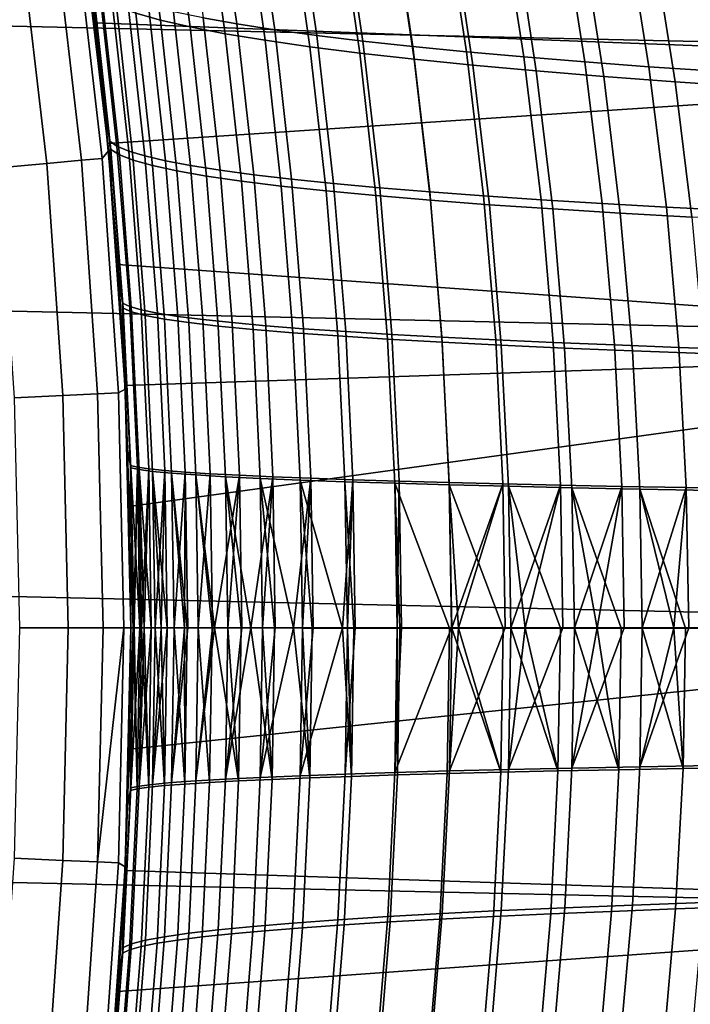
# Model space of a CAD drawing. Header units: metres. Extents: x -28 to 70, y -218 to 28.
# Tile 337 of 463: x 21.52 to 24.42, y -1.62 to 2.63. Entities that reach past the tile are written whole.
import ezdxf

# ---------------------------------------------------------------- set-up
doc = ezdxf.new("R2010")
doc.units = ezdxf.units.M
doc.layers.add('solid_10_261_432_XXX', color=7, linetype='CONTINUOUS')

msp = doc.modelspace()

# ---------------------------------------------------------------- linework, layer by layer
at = {"layer": 'solid_10_261_432_XXX'}
for points in [[(-27.058064, 4.910316, -5), (27.251122, 3.691395, -5), (27.389296, 2.465067, -5), (-27.251122, 3.691395, -5)], [(-27.251122, 3.691395, -5), (27.389296, 2.465067, -5), (27.472309, 1.233766, -5), (-27.389296, 2.465067, -5)], [(26.89131, 2.4202), (26.755625, 3.624435), (21.776073, 3.130914), (21.844414, 2.611815)], [(22.021969, 2.654615, 87.29287), (21.930399, 3.308856, 87.355713), (22.037668, 3.271227, 87.793053), (22.128309, 2.624394, 87.730751)], [(22.217873, 3.289873, 139.593063), (22.31222, 2.633802, 139.65741), (22.45789, 2.607837, 139.271774), (22.363811, 3.257751, 139.207672)], [(22.128309, 2.624394, 87.730751), (22.037668, 3.271227, 87.793053), (22.166998, 3.234153, 88.224518), (22.256947, 2.594639, 88.162659)], [(22.256947, 2.594639, 88.162659), (22.166998, 3.234153, 88.224518), (22.318197, 3.197739, 88.648911), (22.407673, 2.565433, 88.587395)], [(22.363811, 3.257751, 139.207672), (22.45789, 2.607837, 139.271774), (22.621775, 2.582437, 138.893387), (22.527788, 3.226312, 138.829453)], [(22.407673, 2.565433, 88.587395), (22.318197, 3.197739, 88.648911), (22.491068, 3.16209, 89.065041), (22.580271, 2.536857, 89.003784)], [(22.527788, 3.226312, 138.829453), (22.621775, 2.582437, 138.893387), (22.803461, 2.557636, 138.523117), (22.709396, 3.195604, 138.459244)], [(22.709396, 3.195604, 138.459244), (22.803461, 2.557636, 138.523117), (23.002438, 2.533459, 138.161758), (22.908142, 3.16566, 138.097885)], [(22.580271, 2.536857, 89.003784), (22.491068, 3.16209, 89.065041), (22.685192, 3.12728, 89.471764), (22.774311, 2.50897, 89.41069)], [(22.908142, 3.16566, 138.097885), (23.002438, 2.533459, 138.161758), (23.218197, 2.509931, 137.81015), (23.123524, 3.136514, 137.74617)], [(21.879013, 2.304076, 85.479271), (21.844414, 2.611815), (21.776073, 3.130914), (21.835587, 2.684623, 85.508263)], [(22.774311, 2.50897, 89.41069), (22.685192, 3.12728, 89.471764), (22.899939, 3.093355, 89.868027), (22.989145, 2.481809, 89.807045)], [(23.123524, 3.136514, 137.74617), (23.218197, 2.509931, 137.81015), (23.450228, 2.487078, 137.469086), (23.355045, 3.108201, 137.404968)], [(23.355045, 3.108201, 137.404968), (23.450228, 2.487078, 137.469086), (23.698023, 2.464924, 137.139389), (23.602207, 3.080753, 137.075058)], [(21.782696, 3.084507, 143.052673), (21.759729, 3.035353, 144.561661), (21.876694, 2.027174, 144.561661), (21.903332, 2.060113, 143.052673)], [(21.83567, 2.683931, 142.49115), (21.785631, 3.063707, 142.457565), (21.782696, 3.084507, 143.052673), (21.903332, 2.060113, 143.052673)], [(22.989145, 2.481809, 89.807045), (22.899939, 3.093355, 89.868027), (23.134663, 3.060359, 90.252739), (23.224112, 2.455407, 90.191795)], [(23.602207, 3.080753, 137.075058), (23.698023, 2.464924, 137.139389), (23.961067, 2.443495, 136.821869), (23.864511, 3.054204, 136.757278)], [(21.786934, 2.018857, 146.086594), (21.67045, 3.022899, 146.086594), (21.521326, 3.002097, 147.606766), (21.637009, 2.004964, 147.606766)], [(21.876694, 2.027174, 144.561661), (21.759729, 3.035353, 144.561661), (21.67045, 3.022899, 146.086594), (21.786934, 2.018857, 146.086594)], [(23.224112, 2.455407, 90.191795), (23.134663, 3.060359, 90.252739), (23.388723, 3.028337, 90.624832), (23.478552, 2.4298, 90.563858)], [(23.478552, 2.4298, 90.563858), (23.388723, 3.028337, 90.624832), (23.661474, 2.997332, 90.983253), (23.751808, 2.405021, 90.922188)], [(23.864511, 3.054204, 136.757278), (23.961067, 2.443495, 136.821869), (24.238857, 2.422816, 136.517365), (24.141462, 3.028588, 136.452454)], [(24.141462, 3.028588, 136.452454), (24.238857, 2.422816, 136.517365), (24.530867, 2.40291, 136.226654), (24.43255, 3.003937, 136.161392)], [(21.637009, 2.004964, 147.606766), (21.521326, 3.002097, 147.606766), (21.312592, 2.97298, 149.119751), (21.427155, 1.985518, 149.119751)], [(23.751808, 2.405021, 90.922188), (23.661474, 2.997332, 90.983253), (23.952272, 2.96739, 91.326912), (24.043221, 2.381105, 91.265717)], [(24.043221, 2.381105, 91.265717), (23.952272, 2.96739, 91.326912), (24.260475, 2.938554, 91.654747), (24.352129, 2.358088, 91.593384)], [(24.352129, 2.358088, 91.593384), (24.260475, 2.938554, 91.654747), (24.585379, 2.910854, 91.965744), (24.677816, 2.33599, 91.904182)], [(21.909002, 2.100761, 142.125092), (21.830803, 2.798128, 142.072662), (21.83567, 2.683931, 142.49115), (21.879137, 2.302911, 142.520218)], [(21.940388, 2.079422, 141.714355), (21.863457, 2.770024, 141.662628), (21.830803, 2.798128, 142.072662), (21.909002, 2.100761, 142.125092)], [(21.863457, 2.770024, 141.662628), (21.940388, 2.079422, 141.714355), (21.991226, 2.058259, 141.305481), (21.915367, 2.742126, 141.254379)], [(21.83881, 2.747251, 85.955353), (21.9139, 2.06568, 85.904869), (21.879013, 2.304076, 85.479271), (21.835587, 2.684623, 85.508263)], [(21.877012, 2.716126, 86.403976), (21.950739, 2.04223, 86.354126), (21.9139, 2.06568, 85.904869), (21.83881, 2.747251, 85.955353)], [(21.915367, 2.742126, 141.254379), (21.991226, 2.058259, 141.305481), (22.061342, 2.037315, 140.899384), (21.986368, 2.714495, 140.848801)], [(21.879137, 2.302911, 142.520218), (21.83567, 2.683931, 142.49115), (21.903332, 2.060113, 143.052673)], [(21.950739, 2.04223, 86.354126), (21.877012, 2.716126, 86.403976), (21.938133, 2.68522, 86.85022), (22.010733, 2.018958, 86.800911)], [(22.010733, 2.018958, 86.800911), (21.938133, 2.68522, 86.85022), (22.021969, 2.654615, 87.29287), (22.093662, 1.995924, 87.244034)], [(21.986368, 2.714495, 140.848801), (22.061342, 2.037315, 140.899384), (22.150557, 2.016632, 140.496994), (22.07629, 2.687191, 140.446854)], [(22.07629, 2.687191, 140.446854), (22.150557, 2.016632, 140.496994), (22.258694, 1.996255, 140.099197), (22.184963, 2.660273, 140.049408)], [(22.093662, 1.995924, 87.244034), (22.021969, 2.654615, 87.29287), (22.128309, 2.624394, 87.730751), (22.199305, 1.97319, 87.682304)], [(22.184963, 2.660273, 140.049408), (22.258694, 1.996255, 140.099197), (22.385572, 1.976227, 139.706909), (22.31222, 2.633802, 139.65741)], [(21.915844, 1.922442, 85.454865), (21.900381, 2.091247), (21.844414, 2.611815), (21.879013, 2.304076, 85.479271)], [(26.89131, 2.4202), (21.844414, 2.611815), (21.900381, 2.091247)], [(22.199305, 1.97319, 87.682304), (22.128309, 2.624394, 87.730751), (22.256947, 2.594639, 88.162659), (22.327435, 1.950817, 88.114525)], [(22.327435, 1.950817, 88.114525), (22.256947, 2.594639, 88.162659), (22.407673, 2.565433, 88.587395), (22.477833, 1.928868, 88.539513)], [(22.31222, 2.633802, 139.65741), (22.385572, 1.976227, 139.706909), (22.531017, 1.956591, 139.321075), (22.45789, 2.607837, 139.271774)], [(22.45789, 2.607837, 139.271774), (22.531017, 1.956591, 139.321075), (22.694818, 1.937387, 138.942566), (22.621775, 2.582437, 138.893387)], [(22.477833, 1.928868, 88.539513), (22.407673, 2.565433, 88.587395), (22.580271, 2.536857, 89.003784), (22.650267, 1.907403, 88.95607)], [(22.621775, 2.582437, 138.893387), (22.694818, 1.937387, 138.942566), (22.876554, 1.918642, 138.57222), (22.803461, 2.557636, 138.523117)], [(22.803461, 2.557636, 138.523117), (22.876554, 1.918642, 138.57222), (23.075705, 1.900371, 138.210876), (23.002438, 2.533459, 138.161758)], [(22.650267, 1.907403, 88.95607), (22.580271, 2.536857, 89.003784), (22.774311, 2.50897, 89.41069), (22.844294, 1.886466, 89.363083)], [(22.844294, 1.886466, 89.363083), (22.774311, 2.50897, 89.41069), (22.989145, 2.481809, 89.807045), (23.05925, 1.866084, 89.759483)], [(23.002438, 2.533459, 138.161758), (23.075705, 1.900371, 138.210876), (23.291752, 1.882593, 137.859329), (23.218197, 2.509931, 137.81015)], [(23.218197, 2.509931, 137.81015), (23.291752, 1.882593, 137.859329), (23.524176, 1.865325, 137.518387), (23.450228, 2.487078, 137.469086)], [(23.05925, 1.866084, 89.759483), (22.989145, 2.481809, 89.807045), (23.224112, 2.455407, 90.191795), (23.294464, 1.846281, 90.144226)], [(23.450228, 2.487078, 137.469086), (23.524176, 1.865325, 137.518387), (23.772457, 1.848585, 137.188858), (23.698023, 2.464924, 137.139389)], [(-27.389296, 2.465067, -5), (27.472309, 1.233766, -5), (27.5, 0, -5), (-27.472309, 1.233766, -5)], [(23.294464, 1.846281, 90.144226), (23.224112, 2.455407, 90.191795), (23.478552, 2.4298, 90.563858), (23.549265, 1.827085, 90.516235)], [(23.549265, 1.827085, 90.516235), (23.478552, 2.4298, 90.563858), (23.751808, 2.405021, 90.922188), (23.822981, 1.808521, 90.874466)], [(23.698023, 2.464924, 137.139389), (23.772457, 1.848585, 137.188858), (24.036079, 1.832389, 136.871567), (23.961067, 2.443495, 136.821869)], [(23.961067, 2.443495, 136.821869), (24.036079, 1.832389, 136.871567), (24.314524, 1.816756, 136.567291), (24.238857, 2.422816, 136.517365)], [(26.972828, 1.210984), (26.89131, 2.4202), (21.900381, 2.091247), (21.943947, 1.569454)], [(23.822981, 1.808521, 90.874466), (23.751808, 2.405021, 90.922188), (24.043221, 2.381105, 91.265717), (24.114937, 1.790614, 91.217865)], [(24.114937, 1.790614, 91.217865), (24.043221, 2.381105, 91.265717), (24.352129, 2.358088, 91.593384), (24.424461, 1.773391, 91.545364)], [(24.238857, 2.422816, 136.517365), (24.314524, 1.816756, 136.567291), (24.607256, 1.801702, 136.276871), (24.530867, 2.40291, 136.226654)], [(24.424461, 1.773391, 91.545364), (24.352129, 2.358088, 91.593384), (24.677816, 2.33599, 91.904182), (24.750824, 1.756867, 91.855972)], [(21.9139, 2.06568, 85.904869), (21.915844, 1.922442, 85.454865), (21.879013, 2.304076, 85.479271)], [(21.915993, 1.920745, 142.544754), (21.879137, 2.302911, 142.520218), (21.903332, 2.060113, 143.052673)], [(21.909002, 2.100761, 142.125092), (21.879137, 2.302911, 142.520218), (21.915993, 1.920745, 142.544754)], [(21.946053, 1.539739, 85.434975), (21.943947, 1.569454), (21.900381, 2.091247), (21.915844, 1.922442, 85.454865)], [(21.964949, 1.401402, 142.162216), (21.909002, 2.100761, 142.125092), (21.915993, 1.920745, 142.544754), (21.946196, 1.537703, 142.564774)], [(21.995403, 1.38706, 141.750946), (21.940388, 2.079422, 141.714355), (21.909002, 2.100761, 142.125092), (21.964949, 1.401402, 142.162216)], [(21.903332, 2.060113, 143.052673), (21.876694, 2.027174, 144.561661), (21.946974, 1.01467, 144.561661), (21.975821, 1.03119, 143.052673)], [(21.946196, 1.537703, 142.564774), (21.915993, 1.920745, 142.544754), (21.903332, 2.060113, 143.052673), (21.975821, 1.03119, 143.052673)], [(21.9139, 2.06568, 85.904869), (21.967865, 1.380095, 85.868881), (21.946053, 1.539739, 85.434975), (21.915844, 1.922442, 85.454865)], [(21.950739, 2.04223, 86.354126), (22.003727, 1.364413, 86.318558), (21.967865, 1.380095, 85.868881), (21.9139, 2.06568, 85.904869)], [(21.940388, 2.079422, 141.714355), (21.995403, 1.38706, 141.750946), (22.04545, 1.372848, 141.341614), (21.991226, 2.058259, 141.305481)], [(22.003727, 1.364413, 86.318558), (21.950739, 2.04223, 86.354126), (22.010733, 2.018958, 86.800911), (22.062923, 1.348852, 86.765709)], [(21.991226, 2.058259, 141.305481), (22.04545, 1.372848, 141.341614), (22.114906, 1.358794, 140.935104), (22.061342, 2.037315, 140.899384)], [(21.706518, 1.003553, 147.606766), (21.637009, 2.004964, 147.606766), (21.427155, 1.985518, 149.119751), (21.495989, 0.99382, 149.119751)], [(21.856924, 1.010507, 146.086594), (21.786934, 2.018857, 146.086594), (21.637009, 2.004964, 147.606766), (21.706518, 1.003553, 147.606766)], [(21.946974, 1.01467, 144.561661), (21.876694, 2.027174, 144.561661), (21.786934, 2.018857, 146.086594), (21.856924, 1.010507, 146.086594)], [(22.062923, 1.348852, 86.765709), (22.010733, 2.018958, 86.800911), (22.093662, 1.995924, 87.244034), (22.14522, 1.333454, 87.209137)], [(22.061342, 2.037315, 140.899384), (22.114906, 1.358794, 140.935104), (22.203587, 1.344925, 140.532364), (22.150557, 2.016632, 140.496994)], [(22.150557, 2.016632, 140.496994), (22.203587, 1.344925, 140.532364), (22.31131, 1.331268, 140.134293), (22.258694, 1.996255, 140.099197)], [(22.14522, 1.333454, 87.209137), (22.093662, 1.995924, 87.244034), (22.199305, 1.97319, 87.682304), (22.250383, 1.31826, 87.647659)], [(22.250383, 1.31826, 87.647659), (22.199305, 1.97319, 87.682304), (22.327435, 1.950817, 88.114525), (22.378181, 1.303312, 88.080078)], [(22.258694, 1.996255, 140.099197), (22.31131, 1.331268, 140.134293), (22.437889, 1.317852, 139.741791), (22.385572, 1.976227, 139.706909)], [(22.385572, 1.976227, 139.706909), (22.437889, 1.317852, 139.741791), (22.583141, 1.304703, 139.355789), (22.531017, 1.956591, 139.321075)], [(22.531017, 1.956591, 139.321075), (22.583141, 1.304703, 139.355789), (22.746851, 1.291847, 138.977158), (22.694818, 1.937387, 138.942566)], [(22.378181, 1.303312, 88.080078), (22.327435, 1.950817, 88.114525), (22.477833, 1.928868, 88.539513), (22.528378, 1.288651, 88.505219)], [(22.528378, 1.288651, 88.505219), (22.477833, 1.928868, 88.539513), (22.650267, 1.907403, 88.95607), (22.700733, 1.274317, 88.921875)], [(22.694818, 1.937387, 138.942566), (22.746851, 1.291847, 138.977158), (22.928593, 1.2793, 138.606781), (22.876554, 1.918642, 138.57222)], [(22.876554, 1.918642, 138.57222), (22.928593, 1.2793, 138.606781), (23.127836, 1.267073, 138.245422), (23.075705, 1.900371, 138.210876)], [(22.700733, 1.274317, 88.921875), (22.650267, 1.907403, 88.95607), (22.844294, 1.886466, 89.363083), (22.894793, 1.260342, 89.328941)], [(22.894793, 1.260342, 89.328941), (22.844294, 1.886466, 89.363083), (23.05925, 1.866084, 89.759483), (23.109884, 1.246742, 89.725349)], [(23.075705, 1.900371, 138.210876), (23.127836, 1.267073, 138.245422), (23.344059, 1.255175, 137.893906), (23.291752, 1.882593, 137.859329)], [(23.291752, 1.882593, 137.859329), (23.344059, 1.255175, 137.893906), (23.576736, 1.243617, 137.55304), (23.524176, 1.865325, 137.518387)], [(23.109884, 1.246742, 89.725349), (23.05925, 1.866084, 89.759483), (23.294464, 1.846281, 90.144226), (23.345324, 1.233536, 90.110062)], [(23.345324, 1.233536, 90.110062), (23.294464, 1.846281, 90.144226), (23.549265, 1.827085, 90.516235), (23.600431, 1.220741, 90.48201)], [(23.524176, 1.865325, 137.518387), (23.576736, 1.243617, 137.55304), (23.82534, 1.23241, 137.223633), (23.772457, 1.848585, 137.188858)], [(23.772457, 1.848585, 137.188858), (23.82534, 1.23241, 137.223633), (24.089348, 1.221565, 136.906479), (24.036079, 1.832389, 136.871567)], [(24.036079, 1.832389, 136.871567), (24.089348, 1.221565, 136.906479), (24.368235, 1.211092, 136.602386), (24.314524, 1.816756, 136.567291)], [(23.600431, 1.220741, 90.48201), (23.549265, 1.827085, 90.516235), (23.822981, 1.808521, 90.874466), (23.874525, 1.208375, 90.840149)], [(23.874525, 1.208375, 90.840149), (23.822981, 1.808521, 90.874466), (24.114937, 1.790614, 91.217865), (24.16692, 1.196455, 91.183426)], [(24.16692, 1.196455, 91.183426), (24.114937, 1.790614, 91.217865), (24.424461, 1.773391, 91.545364), (24.476936, 1.184999, 91.510796)], [(24.314524, 1.816756, 136.567291), (24.368235, 1.211092, 136.602386), (24.661461, 1.200999, 136.312164), (24.607256, 1.801702, 136.276871)], [(21.986467, 0.771518, 85.408669), (21.97508, 1.046793), (21.943947, 1.569454), (21.969603, 1.156089, 85.419601)], [(26.972828, 1.210984), (21.943947, 1.569454), (21.97508, 1.046793)], [(21.946053, 1.539739, 85.434975), (21.969603, 1.156089, 85.419601), (21.943947, 1.569454)], [(21.967865, 1.380095, 85.868881), (21.969603, 1.156089, 85.419601), (21.946053, 1.539739, 85.434975)], [(21.969719, 1.153886, 142.580261), (21.946196, 1.537703, 142.564774), (21.975821, 1.03119, 143.052673)], [(21.964949, 1.401402, 142.162216), (21.946196, 1.537703, 142.564774), (21.969719, 1.153886, 142.580261)], [(21.998569, 0.700875, 142.18428), (21.964949, 1.401402, 142.162216), (21.969719, 1.153886, 142.580261), (21.986536, 0.769562, 142.591293)], [(22.028446, 0.693682, 141.772659), (21.995403, 1.38706, 141.750946), (21.964949, 1.401402, 142.162216), (21.998569, 0.700875, 142.18428)], [(21.967865, 1.380095, 85.868881), (22.000441, 0.691273, 85.847313), (21.986467, 0.771518, 85.408669), (21.969603, 1.156089, 85.419601)], [(22.003727, 1.364413, 86.318558), (22.035721, 0.683412, 86.297203), (22.000441, 0.691273, 85.847313), (21.967865, 1.380095, 85.868881)], [(21.995403, 1.38706, 141.750946), (22.028446, 0.693682, 141.772659), (22.077997, 0.686564, 141.363007), (22.04545, 1.372848, 141.341614)], [(22.035721, 0.683412, 86.297203), (22.003727, 1.364413, 86.318558), (22.062923, 1.348852, 86.765709), (22.094446, 0.675606, 86.744537)], [(22.04545, 1.372848, 141.341614), (22.077997, 0.686564, 141.363007), (22.147034, 0.679533, 140.956238), (22.114906, 1.358794, 140.935104)], [(22.094446, 0.675606, 86.744537), (22.062923, 1.348852, 86.765709), (22.14522, 1.333454, 87.209137), (22.17638, 0.667879, 87.188118)], [(22.114906, 1.358794, 140.935104), (22.147034, 0.679533, 140.956238), (22.235367, 0.672601, 140.553253), (22.203587, 1.344925, 140.532364)], [(22.17638, 0.667879, 87.188118), (22.14522, 1.333454, 87.209137), (22.250383, 1.31826, 87.647659), (22.281279, 0.660251, 87.626762)], [(22.203587, 1.344925, 140.532364), (22.235367, 0.672601, 140.553253), (22.342813, 0.665781, 140.154984), (22.31131, 1.331268, 140.134293)], [(22.281279, 0.660251, 87.626762), (22.250383, 1.31826, 87.647659), (22.378181, 1.303312, 88.080078), (22.408903, 0.652745, 88.05928)], [(22.31131, 1.331268, 140.134293), (22.342813, 0.665781, 140.154984), (22.469183, 0.659085, 139.762329), (22.437889, 1.317852, 139.741791)], [(22.437889, 1.317852, 139.741791), (22.469183, 0.659085, 139.762329), (22.61429, 0.652525, 139.376205), (22.583141, 1.304703, 139.355789)], [(22.408903, 0.652745, 88.05928), (22.378181, 1.303312, 88.080078), (22.528378, 1.288651, 88.505219), (22.55901, 0.645383, 88.484482)], [(22.55901, 0.645383, 88.484482), (22.528378, 1.288651, 88.505219), (22.700733, 1.274317, 88.921875), (22.731352, 0.638186, 88.901184)], [(22.583141, 1.304703, 139.355789), (22.61429, 0.652525, 139.376205), (22.777918, 0.646113, 138.997498), (22.746851, 1.291847, 138.977158)], [(22.746851, 1.291847, 138.977158), (22.777918, 0.646113, 138.997498), (22.959631, 0.639856, 138.62706), (22.928593, 1.2793, 138.606781)], [(22.928593, 1.2793, 138.606781), (22.959631, 0.639856, 138.62706), (23.158903, 0.633757, 138.265701), (23.127836, 1.267073, 138.245422)], [(27.472309, -1.233766, -5), (-27.5, 0, -5), (-27.472309, 1.233766, -5), (27.5, 0, -5)], [(22.731352, 0.638186, 88.901184), (22.700733, 1.274317, 88.921875), (22.894793, 1.260342, 89.328941), (22.925467, 0.631172, 89.308258)], [(22.925467, 0.631172, 89.308258), (22.894793, 1.260342, 89.328941), (23.109884, 1.246742, 89.725349), (23.140675, 0.624348, 89.704659)], [(23.140675, 0.624348, 89.704659), (23.109884, 1.246742, 89.725349), (23.345324, 1.233536, 90.110062), (23.376289, 0.617727, 90.089325)], [(23.127836, 1.267073, 138.245422), (23.158903, 0.633757, 138.265701), (23.375202, 0.627821, 137.9142), (23.344059, 1.255175, 137.893906)], [(23.344059, 1.255175, 137.893906), (23.375202, 0.627821, 137.9142), (23.608004, 0.622053, 137.573364), (23.576736, 1.243617, 137.55304)], [(23.376289, 0.617727, 90.089325), (23.345324, 1.233536, 90.110062), (23.600431, 1.220741, 90.48201), (23.631618, 0.611316, 90.461227)], [(23.576736, 1.243617, 137.55304), (23.608004, 0.622053, 137.573364), (23.856775, 0.616456, 137.244019), (23.82534, 1.23241, 137.223633)], [(26.972828, 1.210984), (21.97508, 1.046793), (21.993769, 0.523592)], [(27, 0), (26.972828, 1.210984), (21.993769, 0.523592), (22, 0)], [(23.631618, 0.611316, 90.461227), (23.600431, 1.220741, 90.48201), (23.874525, 1.208375, 90.840149), (23.905977, 0.605126, 90.819298)], [(23.82534, 1.23241, 137.223633), (23.856775, 0.616456, 137.244019), (24.120991, 0.611034, 136.926956), (24.089348, 1.221565, 136.906479)], [(23.905977, 0.605126, 90.819298), (23.874525, 1.208375, 90.840149), (24.16692, 1.196455, 91.183426), (24.198673, 0.599168, 91.162498)], [(24.089348, 1.221565, 136.906479), (24.120991, 0.611034, 136.926956), (24.40012, 0.605793, 136.622986), (24.368235, 1.211092, 136.602386)], [(24.198673, 0.599168, 91.162498), (24.16692, 1.196455, 91.183426), (24.476936, 1.184999, 91.510796), (24.50902, 0.593449, 91.489777)], [(24.368235, 1.211092, 136.602386), (24.40012, 0.605793, 136.622986), (24.693623, 0.600735, 136.332886), (24.661461, 1.200999, 136.312164)], [(21.986536, 0.769562, 142.591293), (21.969719, 1.153886, 142.580261), (21.975821, 1.03119, 143.052673)], [(22, 0, 143.052673), (21.975821, 1.03119, 143.052673), (21.946974, 1.01467, 144.561661), (21.970417, 0, 144.561661)], [(21.996611, 0.38611, 85.40213), (21.993769, 0.523592), (21.97508, 1.046793), (21.986467, 0.771518, 85.408669)], [(21.996634, 0.384906, 142.59787), (21.986536, 0.769562, 142.591293), (21.975821, 1.03119, 143.052673), (22, 0, 143.052673)], [(21.729704, 0, 147.606766), (21.706518, 1.003553, 147.606766), (21.495989, 0.99382, 149.119751), (21.51895, 0, 149.119751)], [(21.880272, 0, 146.086594), (21.856924, 1.010507, 146.086594), (21.706518, 1.003553, 147.606766), (21.729704, 0, 147.606766)], [(21.969755, 0, 144.578445), (21.946974, 1.01467, 144.561661), (21.856924, 1.010507, 146.086594), (21.880272, 0, 146.086594)], [(21.969755, 0, 144.578445), (21.970417, 0, 144.561661), (21.946974, 1.01467, 144.561661)], [(22.000441, 0.691273, 85.847313), (21.996611, 0.38611, 85.40213), (21.986467, 0.771518, 85.408669)], [(21.998569, 0.700875, 142.18428), (21.986536, 0.769562, 142.591293), (21.996634, 0.384906, 142.59787)], [(22.000441, 0.691273, 85.847313), (22.011354, -0.000009, 85.83992), (22.00971, -0.000008, 85.806793), (21.996611, 0.38611, 85.40213)], [(22.009779, 0.000008, 142.191757), (21.998569, 0.700875, 142.18428), (21.996634, 0.384906, 142.59787), (22, 0, 142.600006)], [(21.998569, 0.700875, 142.18428), (22.009779, 0.000008, 142.191757), (22.011383, 0.00001, 142.159515), (22.028446, 0.693682, 141.772659)], [(22.035721, 0.683412, 86.297203), (22.04644, -0.000036, 86.289833), (22.039181, -0.000031, 86.217361), (22.000441, 0.691273, 85.847313)], [(22.000441, 0.691273, 85.847313), (22.039181, -0.000031, 86.217361), (22.0145, -0.000012, 85.897163)], [(22.000441, 0.691273, 85.847313), (22.0145, -0.000012, 85.897163), (22.011354, -0.000009, 85.83992)], [(22.028446, 0.693682, 141.772659), (22.011383, 0.00001, 142.159515), (22.0145, 0.000012, 142.102829)], [(22.028446, 0.693682, 141.772659), (22.0145, 0.000012, 142.102829), (22.03944, 0.000032, 141.779953)], [(22.028446, 0.693682, 141.772659), (22.03944, 0.000032, 141.779953), (22.046497, 0.000038, 141.709625), (22.077997, 0.686564, 141.363007)], [(22.094446, 0.675606, 86.744537), (22.105034, -0.000078, 86.737274), (22.088247, -0.000066, 86.626083), (22.035721, 0.683412, 86.297203)], [(22.035721, 0.683412, 86.297203), (22.088247, -0.000066, 86.626083), (22.058134, -0.000045, 86.3955)], [(22.035721, 0.683412, 86.297203), (22.058134, -0.000045, 86.3955), (22.04644, -0.000036, 86.289833)], [(22.077997, 0.686564, 141.363007), (22.046497, 0.000038, 141.709625), (22.058134, 0.000047, 141.604507)], [(22.077997, 0.686564, 141.363007), (22.058134, 0.000047, 141.604507), (22.088814, 0.000069, 141.37001)], [(22.077997, 0.686564, 141.363007), (22.088814, 0.000069, 141.37001), (22.105116, 0.000081, 141.262207), (22.147034, 0.679533, 140.956238)], [(22.17638, 0.667879, 87.188118), (22.186897, -0.000131, 87.181015), (22.156717, -0.000112, 87.031929), (22.094446, 0.675606, 86.744537)], [(22.094446, 0.675606, 86.744537), (22.156717, -0.000112, 87.031929), (22.130856, -0.000095, 86.891953)], [(22.094446, 0.675606, 86.744537), (22.130856, -0.000095, 86.891953), (22.105034, -0.000078, 86.737274)], [(22.147034, 0.679533, 140.956238), (22.105116, 0.000081, 141.262207), (22.130856, 0.000099, 141.108047)], [(22.147034, 0.679533, 140.956238), (22.130856, 0.000099, 141.108047), (22.157709, 0.000117, 140.962952)], [(22.147034, 0.679533, 140.956238), (22.157709, 0.000117, 140.962952), (22.187, 0.000137, 140.818497), (22.235367, 0.672601, 140.553253)], [(22.281279, 0.660251, 87.626762), (22.291756, -0.000193, 87.619713), (22.244371, -0.000166, 87.433853), (22.17638, 0.667879, 87.188118)], [(22.17638, 0.667879, 87.188118), (22.244371, -0.000166, 87.433853), (22.23229, -0.000158, 87.383507)], [(22.17638, 0.667879, 87.188118), (22.23229, -0.000158, 87.383507), (22.186897, -0.000131, 87.181015)], [(22.235367, 0.672601, 140.553253), (22.187, 0.000137, 140.818497), (22.23229, 0.000165, 140.616486)], [(22.235367, 0.672601, 140.553253), (22.23229, 0.000165, 140.616486), (22.245903, 0.000174, 140.55986)], [(22.235367, 0.672601, 140.553253), (22.245903, 0.000174, 140.55986), (22.291878, 0.000201, 140.379822), (22.342813, 0.665781, 140.154984)], [(22.408903, 0.652745, 88.05928), (22.419363, -0.000261, 88.052231), (22.361834, -0.000231, 87.867462), (22.281279, 0.660251, 87.626762)], [(22.281279, 0.660251, 87.626762), (22.361834, -0.000231, 87.867462), (22.351042, -0.000225, 87.831093)], [(22.281279, 0.660251, 87.626762), (22.351042, -0.000225, 87.831093), (22.291756, -0.000193, 87.619713)], [(22.342813, 0.665781, 140.154984), (22.291878, 0.000201, 140.379822), (22.353222, 0.000236, 140.161514)], [(22.342813, 0.665781, 140.154984), (22.353222, 0.000236, 140.161514), (22.361834, 0.000241, 140.132538), (22.469183, 0.659085, 139.762329)], [(22.469183, 0.659085, 139.762329), (22.361834, 0.000241, 140.132538), (22.419504, 0.000272, 139.947327)], [(22.55901, 0.645383, 88.484482), (22.569437, -0.000331, 88.47731), (22.51889, -0.000308, 88.341904), (22.408903, 0.652745, 88.05928)], [(22.408903, 0.652745, 88.05928), (22.51889, -0.000308, 88.341904), (22.476578, -0.000289, 88.222839)], [(22.408903, 0.652745, 88.05928), (22.476578, -0.000289, 88.222839), (22.419363, -0.000261, 88.052231)], [(22.469183, 0.659085, 139.762329), (22.419504, 0.000272, 139.947327), (22.479523, 0.000303, 139.768692)], [(22.469183, 0.659085, 139.762329), (22.479523, 0.000303, 139.768692), (22.51889, 0.000322, 139.658096), (22.61429, 0.652525, 139.376205)], [(22.61429, 0.652525, 139.376205), (22.51889, 0.000322, 139.658096), (22.569593, 0.000346, 139.522278)], [(22.731352, 0.638186, 88.901184), (22.741762, -0.000402, 88.893883), (22.703068, -0.000387, 88.805595), (22.55901, 0.645383, 88.484482)], [(22.55901, 0.645383, 88.484482), (22.703068, -0.000387, 88.805595), (22.620705, -0.000353, 88.607941)], [(22.55901, 0.645383, 88.484482), (22.620705, -0.000353, 88.607941), (22.569437, -0.000331, 88.47731)], [(22.61429, 0.652525, 139.376205), (22.569593, 0.000346, 139.522278), (22.624523, 0.00037, 139.382568)], [(22.61429, 0.652525, 139.376205), (22.624523, 0.00037, 139.382568), (22.703068, 0.000404, 139.194397), (22.777918, 0.646113, 138.997498)], [(22.777918, 0.646113, 138.997498), (22.703068, 0.000404, 139.194397), (22.74193, 0.000419, 139.105743)], [(22.925467, 0.631172, 89.308258), (22.93594, -0.00047, 89.300972), (22.914265, -0.000463, 89.258148), (22.731352, 0.638186, 88.901184)], [(22.731352, 0.638186, 88.901184), (22.914265, -0.000463, 89.258148), (22.783213, -0.000417, 88.985565)], [(22.731352, 0.638186, 88.901184), (22.783213, -0.000417, 88.985565), (22.741762, -0.000402, 88.893883)], [(22.777918, 0.646113, 138.997498), (22.74193, 0.000419, 139.105743), (22.788012, 0.000437, 139.003998)], [(22.777918, 0.646113, 138.997498), (22.788012, 0.000437, 139.003998), (22.914265, 0.000483, 138.741852), (22.959631, 0.639856, 138.62706)], [(22.959631, 0.639856, 138.62706), (22.914265, 0.000483, 138.741852), (22.936119, 0.00049, 138.698685)], [(22.959631, 0.639856, 138.62706), (22.936119, 0.00049, 138.698685), (22.969679, 0.000502, 138.63353)], [(22.959631, 0.639856, 138.62706), (22.969679, 0.000502, 138.63353), (23.151438, 0.000557, 138.302261), (23.158903, 0.633757, 138.265701)], [(23.140675, 0.624348, 89.704659), (23.151253, -0.000534, 89.697411), (22.96381, -0.000479, 89.355179), (22.925467, 0.631172, 89.308258)], [(22.925467, 0.631172, 89.308258), (22.96381, -0.000479, 89.355179), (22.93594, -0.00047, 89.300972)], [(23.376289, 0.617727, 90.089325), (23.386934, -0.000592, 90.082024), (23.376965, -0.000589, 90.066635), (23.140675, 0.624348, 89.704659)], [(23.140675, 0.624348, 89.704659), (23.376965, -0.000589, 90.066635), (23.16194, -0.000537, 89.715866)], [(23.140675, 0.624348, 89.704659), (23.16194, -0.000537, 89.715866), (23.151253, -0.000534, 89.697411)], [(23.158903, 0.633757, 138.265701), (23.151438, 0.000557, 138.302261), (23.168968, 0.000562, 138.272049)], [(23.158903, 0.633757, 138.265701), (23.168968, 0.000562, 138.272049), (23.38526, 0.000617, 137.920547), (23.375202, 0.627821, 137.9142)], [(23.375202, 0.627821, 137.9142), (23.38526, 0.000617, 137.920547), (23.387127, 0.000617, 137.917679), (23.608004, 0.622053, 137.573364)], [(23.631618, 0.611316, 90.461227), (23.642433, -0.000641, 90.453987), (23.608513, -0.000635, 90.406937), (23.376289, 0.617727, 90.089325)], [(23.376289, 0.617727, 90.089325), (23.608513, -0.000635, 90.406937), (23.415831, -0.000598, 90.126236)], [(23.376289, 0.617727, 90.089325), (23.415831, -0.000598, 90.126236), (23.386934, -0.000592, 90.082024)], [(23.608004, 0.622053, 137.573364), (23.387127, 0.000617, 137.917679), (23.415831, 0.000624, 137.873764)], [(23.608004, 0.622053, 137.573364), (23.415831, 0.000624, 137.873764), (23.618135, 0.000664, 137.579651)], [(23.608004, 0.622053, 137.573364), (23.618135, 0.000664, 137.579651), (23.642628, 0.000669, 137.545746), (23.856775, 0.616456, 137.244019)], [(23.905977, 0.605126, 90.819298), (23.91703, -0.000681, 90.81218), (23.856056, -0.000673, 90.735931), (23.631618, 0.611316, 90.461227)], [(23.631618, 0.611316, 90.461227), (23.856056, -0.000673, 90.735931), (23.704077, -0.000651, 90.537834)], [(23.631618, 0.611316, 90.461227), (23.704077, -0.000651, 90.537834), (23.642433, -0.000641, 90.453987)], [(23.856775, 0.616456, 137.244019), (23.642628, 0.000669, 137.545746), (23.704077, 0.000679, 137.462158)], [(23.856775, 0.616456, 137.244019), (23.704077, 0.000679, 137.462158), (23.867083, 0.000703, 137.250153)], [(23.856775, 0.616456, 137.244019), (23.867083, 0.000703, 137.250153), (23.917225, 0.00071, 137.187576), (24.120991, 0.611034, 136.926956)], [(24.198673, 0.599168, 91.162498), (24.209837, -0.000708, 91.155319), (24.118809, -0.000701, 91.052505), (23.905977, 0.605126, 90.819298)], [(23.905977, 0.605126, 90.819298), (24.118809, -0.000701, 91.052505), (24.014515, -0.000691, 90.930511)], [(23.905977, 0.605126, 90.819298), (24.014515, -0.000691, 90.930511), (23.91703, -0.000681, 90.81218)], [(24.120991, 0.611034, 136.926956), (23.917225, 0.00071, 137.187576), (24.014515, 0.000721, 137.069489)], [(24.120991, 0.611034, 136.926956), (24.014515, 0.000721, 137.069489), (24.131319, 0.000732, 136.933167)], [(24.120991, 0.611034, 136.926956), (24.131319, 0.000732, 136.933167), (24.21003, 0.000738, 136.844467), (24.40012, 0.605793, 136.622986)], [(24.50902, 0.593449, 91.489777), (24.52018, -0.000722, 91.482414), (24.396326, -0.000718, 91.35601), (24.198673, 0.599168, 91.162498)], [(24.198673, 0.599168, 91.162498), (24.396326, -0.000718, 91.35601), (24.345631, -0.000716, 91.302719)], [(24.198673, 0.599168, 91.162498), (24.345631, -0.000716, 91.302719), (24.209837, -0.000708, 91.155319)], [(24.40012, 0.605793, 136.622986), (24.21003, 0.000738, 136.844467), (24.345631, 0.000747, 136.697281)], [(24.40012, 0.605793, 136.622986), (24.345631, 0.000747, 136.697281), (24.410378, 0.000749, 136.629379)], [(24.40012, 0.605793, 136.622986), (24.410378, 0.000749, 136.629379), (24.52037, 0.000753, 136.517395), (24.693623, 0.600735, 136.332886)], [(21.996611, 0.38611, 85.40213), (22, 0, 85.400002), (22, 0), (21.993769, 0.523592)], [(22.00971, -0.000008, 85.806793), (22, 0, 85.400002), (21.996611, 0.38611, 85.40213)], [(22, 0, 142.600006), (21.996634, 0.384906, 142.59787), (22, 0, 143.052673)], [(27.389296, -2.465067, -5), (-27.472309, -1.233766, -5), (-27.5, 0, -5), (27.472309, -1.233766, -5)], [(21.706518, -1.003553, 147.606766), (21.729704, 0, 147.606766), (21.51895, 0, 149.119751), (21.495989, -0.99382, 149.119751)], [(21.856924, -1.010507, 146.086594), (21.880272, 0, 146.086594), (21.729704, 0, 147.606766), (21.706518, -1.003553, 147.606766)], [(21.856924, -1.010507, 146.086594), (21.969755, 0, 144.578445), (21.880272, 0, 146.086594)], [(21.946974, -1.01467, 144.561661), (21.970417, 0, 144.561661), (21.969755, 0, 144.578445), (21.856924, -1.010507, 146.086594)], [(21.975821, -1.03119, 143.052673), (22, 0, 143.052673), (21.970417, 0, 144.561661), (21.946974, -1.01467, 144.561661)], [(21.996611, -0.386142, 142.59787), (22, 0, 142.600006), (22, 0, 143.052673), (21.975821, -1.03119, 143.052673)], [(21.993769, -0.523592), (22, 0), (22, 0, 85.400002), (21.996641, -0.384379, 85.402115)], [(27, 0), (22, 0), (21.993769, -0.523592)], [(22.000477, -0.691038, 142.15213), (22.011383, 0.00001, 142.159515), (22.009779, 0.000008, 142.191757), (21.996611, -0.386142, 142.59787)], [(22.009779, 0.000008, 142.191757), (22, 0, 142.600006), (21.996611, -0.386142, 142.59787)], [(22.03944, 0.000032, 141.779953), (22.000477, -0.691038, 142.15213), (22.03578, -0.683202, 141.702255), (22.046497, 0.000038, 141.709625)], [(22.0145, 0.000012, 142.102829), (22.000477, -0.691038, 142.15213), (22.03944, 0.000032, 141.779953)], [(22.0145, 0.000012, 142.102829), (22.011383, 0.00001, 142.159515), (22.000477, -0.691038, 142.15213)], [(22.088814, 0.000069, 141.37001), (22.03578, -0.683202, 141.702255), (22.09453, -0.675421, 141.254944), (22.105116, 0.000081, 141.262207)], [(22.058134, 0.000047, 141.604507), (22.03578, -0.683202, 141.702255), (22.088814, 0.000069, 141.37001)], [(22.058134, 0.000047, 141.604507), (22.046497, 0.000038, 141.709625), (22.03578, -0.683202, 141.702255)], [(22.157709, 0.000117, 140.962952), (22.09453, -0.675421, 141.254944), (22.176481, -0.667717, 140.811386), (22.187, 0.000137, 140.818497)], [(22.130856, 0.000099, 141.108047), (22.09453, -0.675421, 141.254944), (22.157709, 0.000117, 140.962952)], [(22.130856, 0.000099, 141.108047), (22.105116, 0.000081, 141.262207), (22.09453, -0.675421, 141.254944)], [(22.245903, 0.000174, 140.55986), (22.176481, -0.667717, 140.811386), (22.281399, -0.660112, 140.372757), (22.291878, 0.000201, 140.379822)], [(22.23229, 0.000165, 140.616486), (22.176481, -0.667717, 140.811386), (22.245903, 0.000174, 140.55986)], [(22.23229, 0.000165, 140.616486), (22.187, 0.000137, 140.818497), (22.176481, -0.667717, 140.811386)], [(22.361834, 0.000241, 140.132538), (22.281399, -0.660112, 140.372757), (22.409037, -0.652629, 139.940262), (22.419504, 0.000272, 139.947327)], [(22.353222, 0.000236, 140.161514), (22.281399, -0.660112, 140.372757), (22.361834, 0.000241, 140.132538)], [(22.353222, 0.000236, 140.161514), (22.291878, 0.000201, 140.379822), (22.281399, -0.660112, 140.372757)], [(22.51889, 0.000322, 139.658096), (22.409037, -0.652629, 139.940262), (22.559156, -0.64529, 139.515091), (22.569593, 0.000346, 139.522278)], [(22.479523, 0.000303, 139.768692), (22.409037, -0.652629, 139.940262), (22.51889, 0.000322, 139.658096)], [(22.479523, 0.000303, 139.768692), (22.419504, 0.000272, 139.947327), (22.409037, -0.652629, 139.940262)], [(22.703068, 0.000404, 139.194397), (22.559156, -0.64529, 139.515091), (22.731506, -0.638116, 139.098419), (22.74193, 0.000419, 139.105743)], [(22.624523, 0.00037, 139.382568), (22.559156, -0.64529, 139.515091), (22.703068, 0.000404, 139.194397)], [(22.624523, 0.00037, 139.382568), (22.569593, 0.000346, 139.522278), (22.559156, -0.64529, 139.515091)], [(22.914265, 0.000483, 138.741852), (22.731506, -0.638116, 139.098419), (22.925629, -0.631124, 138.69136), (22.936119, 0.00049, 138.698685)], [(22.788012, 0.000437, 139.003998), (22.731506, -0.638116, 139.098419), (22.914265, 0.000483, 138.741852)], [(22.788012, 0.000437, 139.003998), (22.74193, 0.000419, 139.105743), (22.731506, -0.638116, 139.098419)], [(22.969679, 0.000502, 138.63353), (22.925629, -0.631124, 138.69136), (23.140841, -0.624323, 138.294998), (23.151438, 0.000557, 138.302261)], [(22.936119, 0.00049, 138.698685), (22.925629, -0.631124, 138.69136), (22.969679, 0.000502, 138.63353)], [(23.38526, 0.000617, 137.920547), (23.140841, -0.624323, 138.294998), (23.376457, -0.617724, 137.910355), (23.387127, 0.000617, 137.917679)], [(23.168968, 0.000562, 138.272049), (23.140841, -0.624323, 138.294998), (23.38526, 0.000617, 137.920547)], [(23.168968, 0.000562, 138.272049), (23.151438, 0.000557, 138.302261), (23.140841, -0.624323, 138.294998)], [(23.618135, 0.000664, 137.579651), (23.376457, -0.617724, 137.910355), (23.631788, -0.611336, 137.538483), (23.642628, 0.000669, 137.545746)], [(23.415831, 0.000624, 137.873764), (23.376457, -0.617724, 137.910355), (23.618135, 0.000664, 137.579651)], [(23.415831, 0.000624, 137.873764), (23.387127, 0.000617, 137.917679), (23.376457, -0.617724, 137.910355)], [(23.867083, 0.000703, 137.250153), (23.631788, -0.611336, 137.538483), (23.906143, -0.60517, 137.180435), (23.917225, 0.00071, 137.187576)], [(23.704077, 0.000679, 137.462158), (23.631788, -0.611336, 137.538483), (23.867083, 0.000703, 137.250153)], [(23.704077, 0.000679, 137.462158), (23.642628, 0.000669, 137.545746), (23.631788, -0.611336, 137.538483)], [(24.131319, 0.000732, 136.933167), (23.906143, -0.60517, 137.180435), (24.198835, -0.599236, 136.83725), (24.21003, 0.000738, 136.844467)], [(24.014515, 0.000721, 137.069489), (23.906143, -0.60517, 137.180435), (24.131319, 0.000732, 136.933167)], [(24.014515, 0.000721, 137.069489), (23.917225, 0.00071, 137.187576), (23.906143, -0.60517, 137.180435)], [(24.410378, 0.000749, 136.629379), (24.198835, -0.599236, 136.83725), (24.509176, -0.593542, 136.51001), (24.52037, 0.000753, 136.517395)], [(24.345631, 0.000747, 136.697281), (24.198835, -0.599236, 136.83725), (24.410378, 0.000749, 136.629379)], [(24.345631, 0.000747, 136.697281), (24.21003, 0.000738, 136.844467), (24.198835, -0.599236, 136.83725)], [(26.972828, -1.210976), (27, 0), (21.993769, -0.523592), (21.97508, -1.046793)], [(22.00971, -0.000008, 85.806793), (21.998457, -0.702275, 85.814308), (21.996641, -0.384379, 85.402115), (22, 0, 85.400002)], [(22.011354, -0.000009, 85.83992), (22.028145, -0.695067, 86.224693), (21.998457, -0.702275, 85.814308), (22.00971, -0.000008, 85.806793)], [(22.011354, -0.000009, 85.83992), (22.0145, -0.000012, 85.897163), (22.028145, -0.695067, 86.224693)], [(22.0145, -0.000012, 85.897163), (22.039181, -0.000031, 86.217361), (22.028145, -0.695067, 86.224693)], [(22.028145, -0.695067, 86.224693), (22.039181, -0.000031, 86.217361), (22.04644, -0.000036, 86.289833), (22.077387, -0.687932, 86.633125)], [(22.04644, -0.000036, 86.289833), (22.058134, -0.000045, 86.3955), (22.077387, -0.687932, 86.633125)], [(22.058134, -0.000045, 86.3955), (22.088247, -0.000066, 86.626083), (22.077387, -0.687932, 86.633125)], [(22.077387, -0.687932, 86.633125), (22.088247, -0.000066, 86.626083), (22.105034, -0.000078, 86.737274), (22.146, -0.680883, 87.038696)], [(22.105034, -0.000078, 86.737274), (22.130856, -0.000095, 86.891953), (22.146, -0.680883, 87.038696)], [(22.130856, -0.000095, 86.891953), (22.156717, -0.000112, 87.031929), (22.146, -0.680883, 87.038696)], [(22.146, -0.680883, 87.038696), (22.156717, -0.000112, 87.031929), (22.186897, -0.000131, 87.181015), (22.233795, -0.673933, 87.440506)], [(22.186897, -0.000131, 87.181015), (22.23229, -0.000158, 87.383507), (22.233795, -0.673933, 87.440506)], [(22.23229, -0.000158, 87.383507), (22.244371, -0.000166, 87.433853), (22.233795, -0.673933, 87.440506)], [(22.233795, -0.673933, 87.440506), (22.244371, -0.000166, 87.433853), (22.291756, -0.000193, 87.619713), (22.34059, -0.667093, 87.837654)], [(22.291756, -0.000193, 87.619713), (22.351042, -0.000225, 87.831093), (22.34059, -0.667093, 87.837654)], [(22.34059, -0.667093, 87.837654), (22.351042, -0.000225, 87.831093), (22.361834, -0.000231, 87.867462), (22.466196, -0.660376, 88.22924)], [(22.361834, -0.000231, 87.867462), (22.419363, -0.000261, 88.052231), (22.466196, -0.660376, 88.22924)], [(22.419363, -0.000261, 88.052231), (22.476578, -0.000289, 88.222839), (22.466196, -0.660376, 88.22924)], [(22.466196, -0.660376, 88.22924), (22.476578, -0.000289, 88.222839), (22.51889, -0.000308, 88.341904), (22.61043, -0.653795, 88.614357)], [(22.51889, -0.000308, 88.341904), (22.569437, -0.000331, 88.47731), (22.61043, -0.653795, 88.614357)], [(22.569437, -0.000331, 88.47731), (22.620705, -0.000353, 88.607941), (22.61043, -0.653795, 88.614357)], [(22.61043, -0.653795, 88.614357), (22.620705, -0.000353, 88.607941), (22.703068, -0.000387, 88.805595), (22.773077, -0.647361, 88.992111)], [(22.703068, -0.000387, 88.805595), (22.741762, -0.000402, 88.893883), (22.773077, -0.647361, 88.992111)], [(22.741762, -0.000402, 88.893883), (22.783213, -0.000417, 88.985565), (22.773077, -0.647361, 88.992111)], [(22.773077, -0.647361, 88.992111), (22.783213, -0.000417, 88.985565), (22.914265, -0.000463, 89.258148), (22.953716, -0.641081, 89.361679)], [(22.914265, -0.000463, 89.258148), (22.93594, -0.00047, 89.300972), (22.953716, -0.641081, 89.361679)], [(22.93594, -0.00047, 89.300972), (22.96381, -0.000479, 89.355179), (22.953716, -0.641081, 89.361679)], [(22.953716, -0.641081, 89.361679), (22.96381, -0.000479, 89.355179), (23.151253, -0.000534, 89.697411), (23.151823, -0.634959, 89.722252)], [(23.151253, -0.000534, 89.697411), (23.16194, -0.000537, 89.715866), (23.151823, -0.634959, 89.722252)], [(23.151823, -0.634959, 89.722252), (23.16194, -0.000537, 89.715866), (23.376965, -0.000589, 90.066635), (23.366875, -0.628999, 90.073044)], [(23.366875, -0.628999, 90.073044), (23.376965, -0.000589, 90.066635), (23.386934, -0.000592, 90.082024), (23.598345, -0.623206, 90.413261)], [(23.386934, -0.000592, 90.082024), (23.415831, -0.000598, 90.126236), (23.598345, -0.623206, 90.413261)], [(23.415831, -0.000598, 90.126236), (23.608513, -0.000635, 90.406937), (23.598345, -0.623206, 90.413261)], [(23.598345, -0.623206, 90.413261), (23.608513, -0.000635, 90.406937), (23.642433, -0.000641, 90.453987), (23.845711, -0.617584, 90.742096)], [(23.642433, -0.000641, 90.453987), (23.704077, -0.000651, 90.537834), (23.845711, -0.617584, 90.742096)], [(23.704077, -0.000651, 90.537834), (23.856056, -0.000673, 90.735931), (23.845711, -0.617584, 90.742096)], [(23.845711, -0.617584, 90.742096), (23.856056, -0.000673, 90.735931), (23.91703, -0.000681, 90.81218), (24.108448, -0.612137, 91.058754)], [(23.91703, -0.000681, 90.81218), (24.014515, -0.000691, 90.930511), (24.108448, -0.612137, 91.058754)], [(24.014515, -0.000691, 90.930511), (24.118809, -0.000701, 91.052505), (24.108448, -0.612137, 91.058754)], [(24.108448, -0.612137, 91.058754), (24.118809, -0.000701, 91.052505), (24.209837, -0.000708, 91.155319), (24.386034, -0.606869, 91.36245)], [(24.209837, -0.000708, 91.155319), (24.345631, -0.000716, 91.302719), (24.386034, -0.606869, 91.36245)], [(24.345631, -0.000716, 91.302719), (24.396326, -0.000718, 91.35601), (24.386034, -0.606869, 91.36245)], [(24.386034, -0.606869, 91.36245), (24.396326, -0.000718, 91.35601), (24.52018, -0.000722, 91.482414), (24.677935, -0.601784, 91.652382)], [(21.986464, -0.771609, 142.591324), (21.996611, -0.386142, 142.59787), (21.975821, -1.03119, 143.052673)], [(22.000477, -0.691038, 142.15213), (21.996611, -0.386142, 142.59787), (21.986464, -0.771609, 142.591324)], [(21.996641, -0.384379, 85.402115), (21.986568, -0.76862, 85.408684), (21.993769, -0.523592)], [(21.998457, -0.702275, 85.814308), (21.986568, -0.76862, 85.408684), (21.996641, -0.384379, 85.402115)], [(21.969784, -1.152649, 85.419685), (21.97508, -1.046793), (21.993769, -0.523592), (21.986568, -0.76862, 85.408684)], [(24.198835, -0.599236, 136.83725), (24.167046, -1.196485, 136.816284), (24.477051, -1.185077, 136.488937), (24.509176, -0.593542, 136.51001)], [(22.731506, -0.638116, 139.098419), (22.700882, -1.274072, 139.077698), (22.894941, -1.260142, 138.670654), (22.925629, -0.631124, 138.69136)], [(22.925629, -0.631124, 138.69136), (22.894941, -1.260142, 138.670654), (23.110033, -1.246588, 138.274277), (23.140841, -0.624323, 138.294998)], [(22.922577, -1.281677, 89.38205), (22.953716, -0.641081, 89.361679), (23.151823, -0.634959, 89.722252), (23.120659, -1.269409, 89.742607)], [(23.140841, -0.624323, 138.294998), (23.110033, -1.246588, 138.274277), (23.34547, -1.233427, 137.889587), (23.376457, -0.617724, 137.910355)], [(23.120659, -1.269409, 89.742607), (23.151823, -0.634959, 89.722252), (23.366875, -0.628999, 90.073044), (23.335636, -1.257469, 90.093414)], [(23.335636, -1.257469, 90.093414), (23.366875, -0.628999, 90.073044), (23.598345, -0.623206, 90.413261), (23.566986, -1.245868, 90.433662)], [(23.376457, -0.617724, 137.910355), (23.34547, -1.233427, 137.889587), (23.600573, -1.220678, 137.517654), (23.631788, -0.611336, 137.538483)], [(23.566986, -1.245868, 90.433662), (23.598345, -0.623206, 90.413261), (23.845711, -0.617584, 90.742096), (23.814188, -1.234616, 90.762566)], [(23.631788, -0.611336, 137.538483), (23.600573, -1.220678, 137.517654), (23.874659, -1.208358, 137.159546), (23.906143, -0.60517, 137.180435)], [(23.814188, -1.234616, 90.762566), (23.845711, -0.617584, 90.742096), (24.108448, -0.612137, 91.058754), (24.076723, -1.223724, 91.079308)], [(23.906143, -0.60517, 137.180435), (23.874659, -1.208358, 137.159546), (24.167046, -1.196485, 136.816284), (24.198835, -0.599236, 136.83725)], [(24.076723, -1.223724, 91.079308), (24.108448, -0.612137, 91.058754), (24.386034, -0.606869, 91.36245), (24.354069, -1.213201, 91.383102)], [(24.354069, -1.213201, 91.383102), (24.386034, -0.606869, 91.36245), (24.677935, -0.601784, 91.652382), (24.645699, -1.203058, 91.673157)], [(22.03578, -0.683202, 141.702255), (22.003811, -1.363886, 141.680908), (22.063026, -1.348373, 141.233765), (22.09453, -0.675421, 141.254944)], [(22.09453, -0.675421, 141.254944), (22.063026, -1.348373, 141.233765), (22.145336, -1.333022, 140.790359), (22.176481, -0.667717, 140.811386)], [(22.113754, -1.36138, 87.059906), (22.146, -0.680883, 87.038696), (22.233795, -0.673933, 87.440506), (22.201899, -1.34748, 87.461487)], [(22.176481, -0.667717, 140.811386), (22.145336, -1.333022, 140.790359), (22.250511, -1.317875, 140.351852), (22.281399, -0.660112, 140.372757)], [(22.201899, -1.34748, 87.461487), (22.233795, -0.673933, 87.440506), (22.34059, -0.667093, 87.837654), (22.308971, -1.333791, 87.858437)], [(22.281399, -0.660112, 140.372757), (22.250511, -1.317875, 140.351852), (22.378319, -1.302974, 139.919449), (22.409037, -0.652629, 139.940262)], [(22.308971, -1.333791, 87.858437), (22.34059, -0.667093, 87.837654), (22.466196, -0.660376, 88.22924), (22.43479, -1.320341, 88.24987)], [(22.409037, -0.652629, 139.940262), (22.378319, -1.302974, 139.919449), (22.528522, -1.288359, 139.494339), (22.559156, -0.64529, 139.515091)], [(22.43479, -1.320341, 88.24987), (22.466196, -0.660376, 88.22924), (22.61043, -0.653795, 88.614357), (22.579172, -1.307156, 88.634865)], [(22.559156, -0.64529, 139.515091), (22.528522, -1.288359, 139.494339), (22.700882, -1.274072, 139.077698), (22.731506, -0.638116, 139.098419)], [(22.579172, -1.307156, 88.634865), (22.61043, -0.653795, 88.614357), (22.773077, -0.647361, 88.992111), (22.741907, -1.294263, 89.012535)], [(22.741907, -1.294263, 89.012535), (22.773077, -0.647361, 88.992111), (22.953716, -0.641081, 89.361679), (22.922577, -1.281677, 89.38205)], [(22.028145, -0.695067, 86.224693), (21.994976, -1.389701, 86.24649), (21.964708, -1.404068, 85.836464), (21.998457, -0.702275, 85.814308)], [(21.998457, -0.702275, 85.814308), (21.964708, -1.404068, 85.836464), (21.969784, -1.152649, 85.419685), (21.986568, -0.76862, 85.408684)], [(22.003811, -1.363886, 141.680908), (22.03578, -0.683202, 141.702255), (22.000477, -0.691038, 142.15213), (21.967928, -1.379519, 142.130569)], [(21.967928, -1.379519, 142.130569), (22.000477, -0.691038, 142.15213), (21.986464, -0.771609, 142.591324), (21.969593, -1.156263, 142.580368)], [(21.994976, -1.389701, 86.24649), (22.028145, -0.695067, 86.224693), (22.077387, -0.687932, 86.633125), (22.04472, -1.375463, 86.65461)], [(22.04472, -1.375463, 86.65461), (22.077387, -0.687932, 86.633125), (22.146, -0.680883, 87.038696), (22.113754, -1.36138, 87.059906)], [(21.969593, -1.156263, 142.580368), (21.986464, -0.771609, 142.591324), (21.975821, -1.03119, 143.052673)], [(21.637009, -2.004964, 147.606766), (21.706518, -1.003553, 147.606766), (21.495989, -0.99382, 149.119751), (21.427155, -1.985518, 149.119751)], [(21.786934, -2.018857, 146.086594), (21.856924, -1.010507, 146.086594), (21.706518, -1.003553, 147.606766), (21.637009, -2.004964, 147.606766)], [(21.876694, -2.027174, 144.561661), (21.946974, -1.01467, 144.561661), (21.856924, -1.010507, 146.086594), (21.786934, -2.018857, 146.086594)], [(21.903332, -2.060113, 143.052673), (21.975821, -1.03119, 143.052673), (21.946974, -1.01467, 144.561661), (21.876694, -2.027174, 144.561661)], [(21.946032, -1.540022, 142.564987), (21.969593, -1.156263, 142.580368), (21.975821, -1.03119, 143.052673), (21.903332, -2.060113, 143.052673)], [(21.969784, -1.152649, 85.419685), (21.946295, -1.536273, 85.43515), (21.943947, -1.569454), (21.97508, -1.046793)], [(26.972828, -1.210976), (21.97508, -1.046793), (21.943947, -1.569454)], [(21.967928, -1.379519, 142.130569), (21.969593, -1.156263, 142.580368), (21.946032, -1.540022, 142.564987)], [(21.964708, -1.404068, 85.836464), (21.946295, -1.536273, 85.43515), (21.969784, -1.152649, 85.419685)], [(24.167046, -1.196485, 136.816284), (24.115038, -1.790469, 136.781815), (24.424547, -1.773313, 136.454346), (24.477051, -1.185077, 136.488937)], [(26.891312, -2.420185), (26.972828, -1.210976), (21.943947, -1.569454), (21.900381, -2.091247)], [(23.34547, -1.233427, 137.889587), (23.294605, -1.845937, 137.855408), (23.549395, -1.826807, 137.483414), (23.600573, -1.220678, 137.517654)], [(23.600573, -1.220678, 137.517654), (23.549395, -1.826807, 137.483414), (23.823095, -1.808308, 137.125198), (23.874659, -1.208358, 137.159546)], [(23.76115, -1.85187, 90.797462), (23.814188, -1.234616, 90.762566), (24.076723, -1.223724, 91.079308), (24.023304, -1.835616, 91.114349)], [(23.874659, -1.208358, 137.159546), (23.823095, -1.808308, 137.125198), (24.115038, -1.790469, 136.781815), (24.167046, -1.196485, 136.816284)], [(24.023304, -1.835616, 91.114349), (24.076723, -1.223724, 91.079308), (24.354069, -1.213201, 91.383102), (24.300211, -1.819921, 91.41832)], [(24.300211, -1.819921, 91.41832), (24.354069, -1.213201, 91.383102), (24.645699, -1.203058, 91.673157), (24.591352, -1.804801, 91.708572)], [(27.251122, -3.691395, -5), (-27.389296, -2.465067, -5), (-27.472309, -1.233766, -5), (27.389296, -2.465067, -5)], [(22.528522, -1.288359, 139.494339), (22.477995, -1.928259, 139.460037), (22.650427, -1.906861, 139.043503), (22.700882, -1.274072, 139.077698)], [(22.700882, -1.274072, 139.077698), (22.650427, -1.906861, 139.043503), (22.84445, -1.88599, 138.636505), (22.894941, -1.260142, 138.670654)], [(22.894941, -1.260142, 138.670654), (22.84445, -1.88599, 138.636505), (23.059399, -1.865673, 138.240112), (23.110033, -1.246588, 138.274277)], [(22.870367, -1.922132, 89.41674), (22.922577, -1.281677, 89.38205), (23.120659, -1.269409, 89.742607), (23.068361, -1.903814, 89.777283)], [(23.110033, -1.246588, 138.274277), (23.059399, -1.865673, 138.240112), (23.294605, -1.845937, 137.855408), (23.34547, -1.233427, 137.889587)], [(23.068361, -1.903814, 89.777283), (23.120659, -1.269409, 89.742607), (23.335636, -1.257469, 90.093414), (23.283165, -1.885986, 90.128128)], [(23.283165, -1.885986, 90.128128), (23.335636, -1.257469, 90.093414), (23.566986, -1.245868, 90.433662), (23.514267, -1.868666, 90.468452)], [(23.514267, -1.868666, 90.468452), (23.566986, -1.245868, 90.433662), (23.814188, -1.234616, 90.762566), (23.76115, -1.85187, 90.797462)], [(22.250511, -1.317875, 140.351852), (22.199465, -1.972444, 140.317215), (22.327599, -1.95014, 139.88501), (22.378319, -1.302974, 139.919449)], [(22.378319, -1.302974, 139.919449), (22.327599, -1.95014, 139.88501), (22.477995, -1.928259, 139.460037), (22.528522, -1.288359, 139.494339)], [(22.382294, -1.979846, 88.284889), (22.43479, -1.320341, 88.24987), (22.579172, -1.307156, 88.634865), (22.526869, -1.960169, 88.669716)], [(22.526869, -1.960169, 88.669716), (22.579172, -1.307156, 88.634865), (22.741907, -1.294263, 89.012535), (22.689699, -1.940923, 89.047279)], [(22.689699, -1.940923, 89.047279), (22.741907, -1.294263, 89.012535), (22.922577, -1.281677, 89.38205), (22.870367, -1.922132, 89.41674)], [(22.003811, -1.363886, 141.680908), (21.950874, -2.041279, 141.64537), (22.010881, -2.018075, 141.198593), (22.063026, -1.348373, 141.233765)], [(22.063026, -1.348373, 141.233765), (22.010881, -2.018075, 141.198593), (22.093819, -1.99511, 140.755478), (22.145336, -1.333022, 140.790359)], [(22.060001, -2.041038, 87.095764), (22.113754, -1.36138, 87.059906), (22.201899, -1.34748, 87.461487), (22.148682, -2.020323, 87.497002)], [(22.145336, -1.333022, 140.790359), (22.093819, -1.99511, 140.755478), (22.199465, -1.972444, 140.317215), (22.250511, -1.317875, 140.351852)], [(22.148682, -2.020323, 87.497002), (22.201899, -1.34748, 87.461487), (22.308971, -1.333791, 87.858437), (22.256172, -1.999912, 87.893677)], [(22.256172, -1.999912, 87.893677), (22.308971, -1.333791, 87.858437), (22.43479, -1.320341, 88.24987), (22.382294, -1.979846, 88.284889)], [(21.994976, -1.389701, 86.24649), (21.939766, -2.083202, 86.283218), (21.908566, -2.104565, 85.873726), (21.964708, -1.404068, 85.836464)], [(21.950874, -2.041279, 141.64537), (22.003811, -1.363886, 141.680908), (21.967928, -1.379519, 142.130569), (21.914021, -2.06466, 142.09462)], [(21.914021, -2.06466, 142.09462), (21.967928, -1.379519, 142.130569), (21.946032, -1.540022, 142.564987), (21.915808, -1.922854, 142.545074)], [(21.939766, -2.083202, 86.283218), (21.994976, -1.389701, 86.24649), (22.04472, -1.375463, 86.65461), (21.990303, -2.062011, 86.690872)], [(21.990303, -2.062011, 86.690872), (22.04472, -1.375463, 86.65461), (22.113754, -1.36138, 87.059906), (22.060001, -2.041038, 87.095764)], [(21.964708, -1.404068, 85.836464), (21.908566, -2.104565, 85.873726), (21.91613, -1.919184, 85.455147), (21.946295, -1.536273, 85.43515)], [(21.879307, -2.301282, 85.479675), (21.900381, -2.091247), (21.943947, -1.569454), (21.91613, -1.919184, 85.455147)], [(21.915808, -1.922854, 142.545074), (21.946032, -1.540022, 142.564987), (21.903332, -2.060113, 143.052673)], [(21.946295, -1.536273, 85.43515), (21.91613, -1.919184, 85.455147), (21.943947, -1.569454)]]:
    msp.add_3dface(points, dxfattribs=at)

doc.saveas('drawing.dxf')
